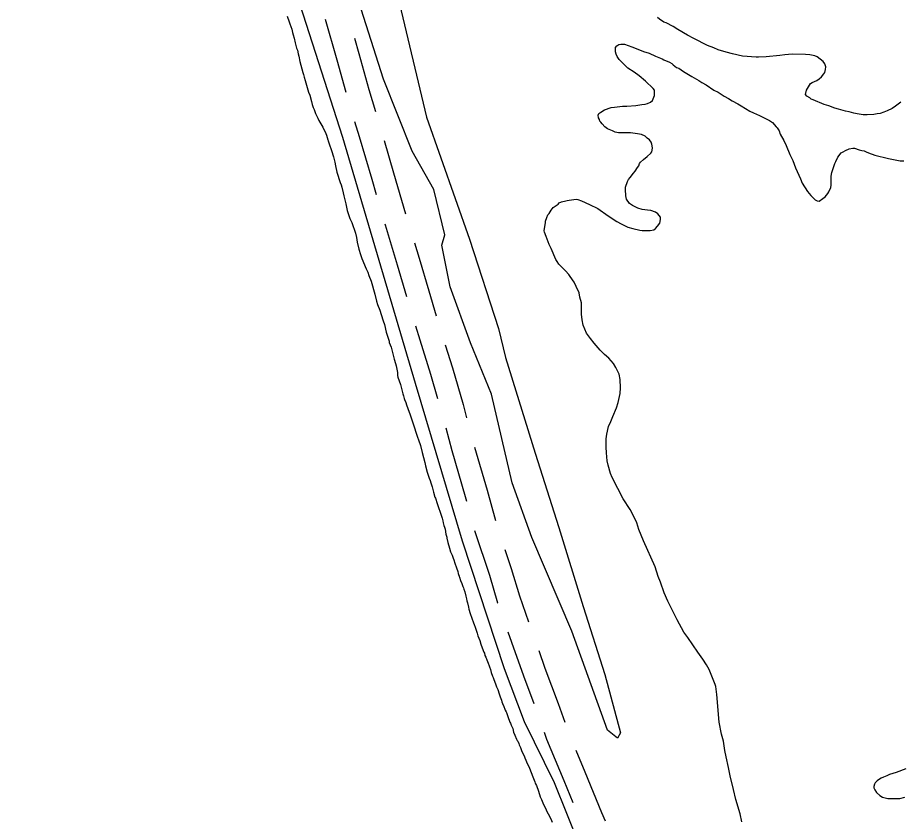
# Model space of a CAD drawing. Extents: x 3172231 to 3210228, y 940198 to 965780.
# Drawn here: x 3177808 to 3178967, y 952001 to 953057 of the extents above; entities that cross this region are included whole.
import ezdxf

# ---------------------------------------------------------------- set-up
doc = ezdxf.new("R2010")
doc.units = 0
for name, color, linetype in [('V-ROAD-CNTR', 7, 'Continuous'), ('V-SITE-VEGE', 7, 'Continuous'), ('V-TOPO-SHOR', 7, 'Continuous')]:
    doc.layers.add(name, color=color, linetype=linetype)

msp = doc.modelspace()

# ---------------------------------------------------------------- linework, layer by layer
at = {"layer": 'V-ROAD-CNTR'}
for points in [[(3178212.071, 953055.341), (3178227.232, 953001.737), (3178239.24, 952959.102)], [(3178250.387, 953030.1), (3178256.104, 953009.885), (3178269.397, 952962.689), (3178277.967, 952933.981)], [(3178250.608, 952920.752), (3178256.498, 952901.022), (3178273.006, 952844.994), (3178278.907, 952824.84)], [(3178289.359, 952895.638), (3178301.79, 952853.448), (3178317.532, 952799.689)], [(3178290.148, 952786.452), (3178290.595, 952784.926), (3178306.498, 952732.556), (3178318.896, 952690.674)], [(3178329.093, 952761.396), (3178335.234, 952741.172), (3178347.94, 952698.251), (3178357.884, 952665.631)], [(3178330.551, 952652.41), (3178336.203, 952633.872), (3178350.379, 952588.648), (3178359.538, 952556.71)], [(3178369.669, 952627.407), (3178379.115, 952597.27), (3178392.951, 952549.022), (3178397.708, 952531.429)], [(3178370.218, 952518.163), (3178378.21, 952488.605), (3178395.795, 952428.335), (3178397.557, 952421.977)], [(3178408.226, 952492.837), (3178424.651, 952436.543), (3178435.694, 952396.686)], [(3178408.237, 952383.429), (3178408.551, 952382.296), (3178427.712, 952324.788), (3178438.332, 952288.535), (3178438.475, 952288.128)], [(3178448.051, 952358.65), (3178456.348, 952333.75), (3178466.9, 952297.729), (3178478.903, 952263.556)], [(3178451.731, 952250.389), (3178456.566, 952236.625), (3178472.381, 952192.412), (3178485.978, 952156.441)], [(3178492.278, 952225.859), (3178500.537, 952202.768), (3178518.045, 952156.452), (3178526.551, 952131.923)], [(3178499.366, 952118.751), (3178502.686, 952109.177), (3178525.271, 952055.102), (3178537.02, 952026.13)], [(3178541.23, 952094.733), (3178553.013, 952066.52), (3178574.757, 952012.904), (3178579.364, 952002.293)]]:
    msp.add_lwpolyline(points, dxfattribs=at)
at = {"layer": 'V-SITE-VEGE'}
for p, q in [((3178162.089, 953059.051), (3178164.739, 953051.838)), ((3178164.739, 953051.838), (3178165.511, 953049.114)), ((3178165.511, 953049.114), (3178168.001, 953041.901)), ((3178168.001, 953041.901), (3178169.079, 953037.578)), ((3178169.079, 953037.578), (3178170.011, 953034.692)), ((3178170.011, 953034.692), (3178171.25, 953030.207)), ((3178171.25, 953030.207), (3178172.63, 953024.122)), ((3178172.63, 953024.122), (3178174.483, 953017.237)), ((3178174.483, 953017.237), (3178175.575, 953014.349)), ((3178175.575, 953014.349), (3178176.49, 953009.706)), ((3178176.49, 953009.706), (3178177.26, 953006.667)), ((3178177.26, 953006.667), (3178178.635, 952999.782)), ((3178178.635, 952999.782), (3178182.495, 952985.206)), ((3178182.495, 952985.206), (3178183.427, 952982.482)), ((3178183.427, 952982.482), (3178184.357, 952979.119)), ((3178184.357, 952979.119), (3178185.754, 952974.792)), ((3178185.754, 952974.792), (3178190.245, 952959.092)), ((3178190.245, 952959.092), (3178191.644, 952955.406)), ((3178191.644, 952955.406), (3178193.804, 952946.917)), ((3178193.804, 952946.917), (3178195.043, 952942.911)), ((3178195.043, 952942.911), (3178196.288, 952939.224)), ((3178196.288, 952939.224), (3178197.54, 952936.339)), ((3178197.54, 952936.339), (3178199.412, 952931.366)), ((3178199.412, 952931.366), (3178202.23, 952925.11)), ((3178202.23, 952925.11), (3178203.479, 952922.062)), ((3178203.479, 952922.062), (3178208.832, 952913.389)), ((3178208.832, 952913.389), (3178212.91, 952905.201)), ((3178212.91, 952905.201), (3178213.848, 952902.954)), ((3178213.848, 952902.954), (3178215.388, 952896.71)), ((3178215.388, 952896.71), (3178215.699, 952895.907)), ((3178215.699, 952895.907), (3178215.697, 952895.588)), ((3178215.697, 952895.588), (3178218.03, 952888.856)), ((3178218.03, 952888.856), (3178219.437, 952885.487)), ((3178219.437, 952885.487), (3178220.211, 952882.763)), ((3178220.211, 952882.763), (3178222.851, 952874.432)), ((3178222.851, 952874.432), (3178224.702, 952867.385)), ((3178224.702, 952867.385), (3178225.618, 952862.742)), ((3178225.618, 952862.742), (3178227.461, 952854.417)), ((3178227.461, 952854.417), (3178231.803, 952840.474)), ((3178231.803, 952840.474), (3178232.894, 952837.59)), ((3178232.894, 952837.59), (3178233.664, 952834.387)), ((3178233.664, 952834.387), (3178235.676, 952827.18)), ((3178235.676, 952827.18), (3178236.597, 952823.336)), ((3178236.597, 952823.336), (3178238.895, 952812.611)), ((3178238.895, 952812.611), (3178241.05, 952803.645)), ((3178241.05, 952803.645), (3178244.47, 952793.546)), ((3178244.47, 952793.546), (3178246.817, 952788.092)), ((3178246.817, 952788.092), (3178251.64, 952773.988)), ((3178251.64, 952773.988), (3178253.024, 952768.382)), ((3178253.024, 952768.382), (3178254.085, 952762.142)), ((3178254.085, 952762.142), (3178256.078, 952753.016)), ((3178256.078, 952753.016), (3178258.251, 952745.967)), ((3178258.251, 952745.967), (3178260.118, 952740.677)), ((3178260.118, 952740.677), (3178265.744, 952727.203)), ((3178265.744, 952727.203), (3178267.78, 952722.712)), ((3178267.78, 952722.712), (3178269.5, 952718.542)), ((3178269.5, 952718.542), (3178272.146, 952711.167)), ((3178272.146, 952711.167), (3178277.1, 952693.866)), ((3178277.1, 952693.866), (3178279.255, 952684.9)), ((3178279.255, 952684.9), (3178280.807, 952680.41)), ((3178280.807, 952680.41), (3178283.617, 952673.036)), ((3178283.617, 952673.036), (3178285.639, 952667.105)), ((3178285.639, 952667.105), (3178288.278, 952658.773)), ((3178288.278, 952658.773), (3178289.671, 952653.967)), ((3178289.671, 952653.967), (3178292.139, 952644.198)), ((3178292.139, 952644.198), (3178295.86, 952632.02)), ((3178295.86, 952632.02), (3178296.165, 952630.581)), ((3178296.165, 952630.581), (3178298.664, 952624.166)), ((3178298.664, 952624.166), (3178299.893, 952619.042)), ((3178299.893, 952619.042), (3178302.672, 952608.47)), ((3178302.672, 952608.47), (3178303.141, 952607.19)), ((3178303.141, 952607.19), (3178305.15, 952599.822)), ((3178305.15, 952599.822), (3178306.825, 952591.017)), ((3178306.825, 952591.017), (3178307.112, 952587.181)), ((3178307.112, 952587.181), (3178307.567, 952584.939)), ((3178307.567, 952584.939), (3178310.831, 952575.164)), ((3178310.831, 952575.164), (3178312.064, 952570.04)), ((3178312.064, 952570.04), (3178313.915, 952563.152)), ((3178313.915, 952563.152), (3178314.849, 952560.426)), ((3178314.849, 952560.426), (3178315.775, 952556.744)), ((3178315.775, 952556.744), (3178316.246, 952555.781)), ((3178316.246, 952555.781), (3178317.647, 952551.774)), ((3178317.647, 952551.774), (3178318.894, 952548.566)), ((3178318.894, 952548.566), (3178320.446, 952543.6)), ((3178320.446, 952543.6), (3178323.408, 952535.582)), ((3178323.408, 952535.582), (3178326.05, 952527.57)), ((3178326.05, 952527.57), (3178327.141, 952524.844)), ((3178327.141, 952524.844), (3178333.04, 952506.099)), ((3178333.04, 952506.099), (3178334.285, 952502.411)), ((3178334.285, 952502.411), (3178336.935, 952495.196)), ((3178336.935, 952495.196), (3178339.245, 952485.908)), ((3178339.245, 952485.908), (3178342.798, 952472.774)), ((3178342.798, 952472.774), (3178343.718, 952468.61)), ((3178343.718, 952468.61), (3178346.036, 952460.281)), ((3178346.036, 952460.281), (3178348.678, 952452.267)), ((3178348.678, 952452.267), (3178349.608, 952449.064)), ((3178349.608, 952449.064), (3178350.697, 952446.019)), ((3178350.697, 952446.019), (3178352.25, 952440.891)), ((3178352.25, 952440.891), (3178354.101, 952433.844)), ((3178354.101, 952433.844), (3178356.116, 952427.274)), ((3178356.116, 952427.274), (3178356.743, 952425.832)), ((3178356.743, 952425.832), (3178358.916, 952418.94)), ((3178358.916, 952418.94), (3178360.784, 952413.491)), ((3178360.784, 952413.491), (3178363.127, 952407.717)), ((3178363.127, 952407.717), (3178365.447, 952399.55)), ((3178365.447, 952399.55), (3178366.535, 952396.183)), ((3178366.535, 952396.183), (3178366.991, 952393.781)), ((3178366.991, 952393.781), (3178367.917, 952390.258)), ((3178367.917, 952390.258), (3178368.695, 952388.013)), ((3178368.695, 952388.013), (3178369.31, 952385.292)), ((3178369.31, 952385.292), (3178370.526, 952378.73)), ((3178370.526, 952378.73), (3178370.993, 952377.288)), ((3178370.993, 952377.288), (3178371.605, 952374.566)), ((3178371.605, 952374.566), (3178371.755, 952373.286)), ((3178371.755, 952373.286), (3178372.822, 952367.845)), ((3178372.822, 952367.845), (3178374.991, 952360.476)), ((3178374.991, 952360.476), (3178376.705, 952355.665)), ((3178376.705, 952355.665), (3178378.898, 952351.172)), ((3178378.898, 952351.172), (3178379.982, 952347.328)), ((3178379.982, 952347.328), (3178380.918, 952344.921)), ((3178380.918, 952344.921), (3178382.316, 952340.756)), ((3178382.316, 952340.756), (3178384.178, 952334.665)), ((3178384.178, 952334.665), (3178386.208, 952329.535)), ((3178386.208, 952329.535), (3178386.664, 952327.135)), ((3178386.664, 952327.135), (3178387.439, 952324.411)), ((3178387.439, 952324.411), (3178387.754, 952323.77)), ((3178387.754, 952323.77), (3178387.905, 952322.971)), ((3178387.905, 952322.971), (3178388.374, 952322.006)), ((3178388.374, 952322.006), (3178389.618, 952318)), ((3178389.618, 952318), (3178391.176, 952313.671)), ((3178391.176, 952313.671), (3178392.579, 952309.985)), ((3178392.579, 952309.985), (3178393.361, 952308.219)), ((3178393.361, 952308.219), (3178393.982, 952306.296)), ((3178393.982, 952306.296), (3178395.229, 952303.089)), ((3178395.229, 952303.089), (3178396.616, 952297.322)), ((3178396.616, 952297.322), (3178397.699, 952293.64)), ((3178397.699, 952293.64), (3178398.156, 952291.08)), ((3178398.156, 952291.08), (3178398.93, 952288.515)), ((3178398.93, 952288.515), (3178400.312, 952282.591)), ((3178400.312, 952282.591), (3178400.769, 952280.031)), ((3178400.769, 952280.031), (3178402.313, 952274.265)), ((3178402.313, 952274.265), (3178404.496, 952268.492)), ((3178404.496, 952268.492), (3178406.516, 952262.244)), ((3178406.516, 952262.244), (3178407.454, 952259.997)), ((3178407.454, 952259.997), (3178408.699, 952256.468)), ((3178408.699, 952256.468), (3178409.326, 952255.027)), ((3178409.326, 952255.027), (3178409.635, 952253.906)), ((3178409.635, 952253.906), (3178411.66, 952248.614)), ((3178411.66, 952248.614), (3178412.123, 952246.693)), ((3178412.123, 952246.693), (3178412.59, 952245.251)), ((3178412.59, 952245.251), (3178414.931, 952239.159)), ((3178414.931, 952239.159), (3178416.479, 952234.03)), ((3178416.479, 952234.03), (3178419.6, 952225.853)), ((3178419.6, 952225.853), (3178420.219, 952223.772)), ((3178420.219, 952223.772), (3178421.003, 952222.166)), ((3178421.003, 952222.166), (3178421.777, 952219.443)), ((3178421.777, 952219.443), (3178422.875, 952217.036)), ((3178422.875, 952217.036), (3178424.118, 952213.509)), ((3178424.118, 952213.509), (3178425.998, 952209.338)), ((3178425.998, 952209.338), (3178427.403, 952205.809)), ((3178427.403, 952205.809), (3178427.71, 952204.529)), ((3178427.71, 952204.529), (3178428.956, 952201.004)), ((3178428.956, 952201.004), (3178430.039, 952196.999)), ((3178430.039, 952196.999), (3178431.591, 952192.35)), ((3178431.591, 952192.35), (3178432.376, 952190.584)), ((3178432.376, 952190.584), (3178433.308, 952187.86)), ((3178433.308, 952187.86), (3178435.65, 952182.087)), ((3178435.65, 952182.087), (3178436.427, 952179.525)), ((3178436.427, 952179.525), (3178437.053, 952178.241)), ((3178437.053, 952178.241), (3178438.458, 952174.712)), ((3178438.458, 952174.712), (3178440.322, 952168.783)), ((3178440.322, 952168.783), (3178441.256, 952166.217)), ((3178441.256, 952166.217), (3178441.563, 952164.777)), ((3178441.563, 952164.777), (3178443.283, 952160.767)), ((3178443.283, 952160.767), (3178444.06, 952158.363)), ((3178444.06, 952158.363), (3178444.998, 952156.118)), ((3178444.998, 952156.118), (3178446.4, 952152.27)), ((3178446.4, 952152.27), (3178447.965, 952148.899)), ((3178447.965, 952148.899), (3178448.434, 952147.617)), ((3178448.434, 952147.617), (3178449.692, 952145.368)), ((3178449.692, 952145.368), (3178450.001, 952144.248)), ((3178450.001, 952144.248), (3178451.871, 952139.118)), ((3178451.871, 952139.118), (3178454.357, 952131.585)), ((3178454.357, 952131.585), (3178455.143, 952130.297)), ((3178455.143, 952130.297), (3178456.239, 952127.895)), ((3178456.239, 952127.895), (3178457.652, 952125.165)), ((3178457.652, 952125.165), (3178458.275, 952123.242)), ((3178458.275, 952123.242), (3178459.352, 952118.757)), ((3178459.352, 952118.757), (3178460.908, 952114.429)), ((3178460.908, 952114.429), (3178463.26, 952109.453)), ((3178463.26, 952109.453), (3178464.202, 952107.689)), ((3178464.202, 952107.689), (3178464.83, 952106.725)), ((3178464.83, 952106.725), (3178466.399, 952103.513)), ((3178466.399, 952103.513), (3178466.864, 952102.072)), ((3178466.864, 952102.072), (3178467.96, 952099.344)), ((3178467.96, 952099.344), (3178468.591, 952098.541)), ((3178468.591, 952098.541), (3178468.898, 952097.261)), ((3178468.898, 952097.261), (3178470.297, 952093.093)), ((3178470.297, 952093.093), (3178473.123, 952087.478)), ((3178473.123, 952087.478), (3178474.214, 952084.75)), ((3178474.214, 952084.75), (3178475.625, 952081.86)), ((3178475.625, 952081.86), (3178476.246, 952079.777)), ((3178476.246, 952079.777), (3178477.653, 952076.568)), ((3178477.653, 952076.568), (3178479.226, 952073.678)), ((3178479.226, 952073.678), (3178483.445, 952063.414)), ((3178483.445, 952063.414), (3178483.752, 952062.132)), ((3178483.752, 952062.132), (3178487.182, 952053.151)), ((3178487.182, 952053.151), (3178487.649, 952051.711)), ((3178487.649, 952051.711), (3178488.278, 952050.587)), ((3178488.278, 952050.587), (3178489.216, 952048.342)), ((3178489.216, 952048.342), (3178489.845, 952047.216)), ((3178489.845, 952047.216), (3178491.559, 952042.565)), ((3178491.559, 952042.565), (3178493.261, 952036.48)), ((3178493.261, 952036.48), (3178494.193, 952033.597)), ((3178494.193, 952033.597), (3178495.915, 952029.906)), ((3178495.915, 952029.906), (3178497.635, 952025.737)), ((3178497.635, 952025.737), (3178499.515, 952021.884)), ((3178499.515, 952021.884), (3178501.557, 952018.03)), ((3178501.557, 952018.03), (3178502.182, 952016.426)), ((3178502.182, 952016.426), (3178503.12, 952014.501)), ((3178503.12, 952014.501), (3178504.852, 952011.45)), ((3178504.852, 952011.45), (3178508.303, 952004.708)), ((3178508.303, 952004.708), (3178510.183, 952000.536))]:
    msp.add_line(p, q, dxfattribs=at)
for points in [[(3178967.754, 952946.091), (3178960.856, 952940.73), (3178956.547, 952937.916), (3178949.954, 952934.836), (3178945.369, 952932.878), (3178940.503, 952931.209), (3178936.501, 952930.674), (3178932.213, 952929.857), (3178923.646, 952929.363), (3178918.507, 952929.41), (3178910.244, 952930.914), (3178905.966, 952931.522), (3178899.987, 952933.289), (3178895.148, 952934.475), (3178886.036, 952937.125), (3178880.908, 952938.313), (3178873.228, 952941.238), (3178866.967, 952943.294), (3178852.464, 952949.133), (3178849.906, 952950.298), (3178848.492, 952952.024), (3178844.229, 952954.06), (3178842.82, 952956.071), (3178844.014, 952961.769), (3178849.232, 952970.571), (3178851.243, 952971.98), (3178857.549, 952974.778), (3178860.42, 952976.75), (3178863.582, 952979.292), (3178866.759, 952983.258), (3178867.918, 952985.245), (3178868.813, 952989.232), (3178869.413, 952992.653), (3178868.022, 952996.663), (3178865.763, 952999.536), (3178858.112, 953005.6), (3178854.985, 953007.056), (3178848.148, 953008.543), (3178842.443, 953008.881), (3178825.033, 953009.041), (3178815.319, 953008.271), (3178809.034, 953007.472), (3178790.747, 953005.639), (3178781.042, 953005.444), (3178777.902, 953005.469), (3178759.931, 953006.776), (3178746.824, 953009.463), (3178738.281, 953011.826), (3178727.751, 953015.06), (3178722.061, 953017.395), (3178713.814, 953020.608), (3178696.197, 953029.617), (3178687.675, 953034.262), (3178675.183, 953041.51), (3178668.654, 953045.567), (3178659.562, 953050.216), (3178656.718, 953051.383), (3178651.043, 953055.145), (3178648.208, 953057.453)], [(3178642.513, 952964.165), (3178632.324, 952973.963), (3178624.11, 952980.889), (3178617.869, 952985.511), (3178609.356, 952990.725), (3178605.675, 952994.185), (3178597.758, 953002.25), (3178595.22, 953005.983), (3178593.824, 953009.137), (3178592.994, 953012.283), (3178593.029, 953015.994), (3178593.332, 953017.988), (3178594.776, 953019.973), (3178597.365, 953021.947), (3178600.224, 953022.492), (3178605.075, 953022.449), (3178614.748, 953018.937), (3178620.151, 953016.604), (3178630.106, 953012.803), (3178637.223, 953010.456), (3178645.466, 953006.669), (3178654.283, 953002.88), (3178656.554, 953001.717), (3178664.232, 952998.508), (3178667.072, 952997.054), (3178668.766, 952995.041), (3178671.037, 952993.593), (3178673.02, 952991.862), (3178676.436, 952990.691), (3178682.391, 952986.64), (3178693.178, 952979.978), (3178702.552, 952974.753), (3178706.523, 952972.148), (3178712.204, 952968.957), (3178722.418, 952962.015), (3178728.099, 952959.108), (3178735.758, 952953.9), (3178741.441, 952950.994), (3178746.269, 952948.096), (3178753.938, 952944.031), (3178758.194, 952941.137), (3178769.55, 952934.469), (3178774.384, 952932.142), (3178782.057, 952928.649), (3178791.718, 952923.709), (3178795.13, 952922.251), (3178799.101, 952919.361), (3178803.903, 952913.893), (3178805.319, 952912.453), (3178808.137, 952908.431), (3178809.523, 952904.136), (3178814.016, 952895.817), (3178817.097, 952889.225), (3178821.842, 952877.479), (3178825.768, 952869.736), (3178829.387, 952859.713), (3178836.108, 952845.381), (3178838.343, 952839.935), (3178845.093, 952828.743), (3178849.613, 952823.564), (3178855.269, 952817.805), (3178858.114, 952816.635), (3178860.393, 952816.33), (3178865.276, 952819.427), (3178868.436, 952821.682), (3178871.901, 952826.216), (3178873.349, 952828.489), (3178875.684, 952834.174), (3178876.284, 952837.31), (3178876.39, 952849.01), (3178877.003, 952853.573), (3178879.927, 952861.54), (3178881.107, 952865.523), (3178882.27, 952868.083), (3178885.176, 952873.764), (3178889.225, 952879.437), (3178892.092, 952880.838), (3178894.962, 952882.526), (3178900.121, 952884.762), (3178904.694, 952885.577), (3178906.977, 952885.557), (3178913.24, 952883.502), (3178916.371, 952882.618), (3178919.509, 952882.302), (3178922.067, 952881.137), (3178925.19, 952879.396), (3178933.728, 952876.75), (3178951.386, 952872.308), (3178960.217, 952870.231), (3178966.775, 952869.316), (3178971.909, 952868.982)], [(3178506.212, 952759.31), (3178502.024, 952769.623), (3178500.081, 952775.35), (3178499.526, 952777.353), (3178500.431, 952782.767), (3178501.045, 952787.615), (3178501.066, 952789.899), (3178503.108, 952794.73), (3178504.281, 952798.148), (3178506.012, 952800.13), (3178508.619, 952804.386), (3178511.504, 952807.788), (3178517.824, 952812.293), (3178519.264, 952813.711), (3178522.416, 952815.109), (3178527.856, 952816.772), (3178529.856, 952817.041), (3178532.144, 952817.59), (3178541.288, 952818.648), (3178543.57, 952818.343), (3178548.405, 952816.586), (3178559.208, 952811.636), (3178570.007, 952806.399), (3178583.623, 952796.858), (3178594.975, 952789.618), (3178600.652, 952786.145), (3178609.178, 952782.067), (3178616.01, 952780.009), (3178625.125, 952777.928), (3178627.976, 952777.617), (3178638.822, 952777.518), (3178643.402, 952778.618), (3178645.7, 952780.31), (3178648.296, 952783.427), (3178651.184, 952787.111), (3178652.37, 952791.953), (3178652.399, 952795.092), (3178648.726, 952799.407), (3178645.607, 952801.72), (3178639.631, 952803.772), (3178635.068, 952804.097), (3178627.943, 952805.306), (3178622.533, 952806.78), (3178615.428, 952810.27), (3178611.457, 952812.875), (3178607.797, 952818.616), (3178606.693, 952822.908), (3178606.202, 952831.477), (3178606.226, 952834.334), (3178608.866, 952842.014), (3178610.314, 952844.57), (3178612.34, 952847.406), (3178616.956, 952852.789), (3178618.979, 952855.623), (3178621.877, 952860.45), (3178623.61, 952862.717), (3178624.777, 952865.562), (3178625.934, 952867.264), (3178629.963, 952870.655), (3178634.567, 952874.893), (3178639.744, 952879.128), (3178640.903, 952881.117), (3178641.493, 952883.107), (3178641.52, 952885.962), (3178640.706, 952890.822), (3178639.875, 952893.683), (3178637.62, 952896.845), (3178634.784, 952898.869), (3178631.953, 952901.463), (3178627.122, 952903.79), (3178621.992, 952904.693), (3178612.868, 952905.918), (3178596.885, 952906.061), (3178592.898, 952906.954), (3178589.201, 952908.701), (3178582.658, 952911.044), (3178579.256, 952913.645), (3178575.582, 952917.673), (3178573.888, 952919.687), (3178572.762, 952921.407), (3178571.924, 952923.416), (3178570.802, 952925.71), (3178570.548, 952929.136), (3178571.14, 952931.415), (3178573.725, 952933.105), (3178578.888, 952935.913), (3178587.479, 952938.975), (3178592.052, 952939.79), (3178595.481, 952940.044), (3178602.337, 952940.836), (3178608.049, 952941.072), (3178619.76, 952941.821), (3178627.763, 952943.175), (3178632.048, 952943.423), (3178635.195, 952944.25), (3178639.209, 952946.212), (3178641.511, 952948.186), (3178644.139, 952954.732), (3178644.452, 952957.867), (3178644.204, 952961.865), (3178642.513, 952964.165)], [(3178759.095, 952000.591), (3178756.627, 952011.462), (3178751.083, 952030.064), (3178748.065, 952043.224), (3178743.659, 952061.245), (3178741.474, 952072.111), (3178738.462, 952086.126), (3178736.823, 952094.418), (3178734.937, 952106.712), (3178732.451, 952115.867), (3178729.455, 952131.594), (3178726.073, 952168.161), (3178725.025, 952178.446), (3178724.195, 952181.309), (3178721.398, 952187.613), (3178716.093, 952200.791), (3178712.722, 952206.817), (3178707.938, 952214.282), (3178701.172, 952223.477), (3178688.214, 952242.718), (3178682.856, 952249.904), (3178674.152, 952265.969), (3178661.817, 952290.629), (3178657.066, 952301.803), (3178652.054, 952315.836), (3178649.265, 952322.996), (3178645.384, 952335.877), (3178629.991, 952369.7), (3178623.847, 952384.597), (3178621.072, 952393.471), (3178616.034, 952404.365), (3178612.383, 952411.248), (3178603.376, 952425.029), (3178596.079, 952438.798), (3178588.788, 952453.138), (3178586.551, 952458.297), (3178583.512, 952469.454), (3178582.418, 952474.888), (3178581.374, 952485.457), (3178580.872, 952493.17), (3178580.968, 952503.73), (3178581.595, 952510.003), (3178583.973, 952520.259), (3178586.883, 952526.511), (3178589.513, 952533.057), (3178594.467, 952544.427), (3178596.816, 952551.54), (3178599.208, 952563.509), (3178599.845, 952570.924), (3178599.376, 952582.061), (3178598.008, 952588.638), (3178593.521, 952597.526), (3178590.43, 952602.98), (3178584.497, 952609.884), (3178578.834, 952614.786), (3178573.174, 952620.263), (3178565.264, 952629.469), (3178560.468, 952635.506), (3178555.108, 952642.69), (3178550.638, 952653.291), (3178549.274, 952660.156), (3178548.485, 952667.869), (3178548.585, 952678.715), (3178548.334, 952682.428), (3178546.404, 952690.153), (3178545.313, 952695.586), (3178541.678, 952703.899), (3178538.874, 952709.631), (3178533.805, 952717.098), (3178531.829, 952719.685), (3178527.307, 952724.58), (3178524.478, 952727.459), (3178521.37, 952730.912), (3178518.824, 952733.505), (3178516.569, 952736.665), (3178514.881, 952739.534), (3178508.731, 952753.862), (3178506.212, 952759.31)], [(3178974.381, 952070.289), (3178961.495, 952065.552), (3178952.904, 952062.777), (3178949.18, 952061.382), (3178945.166, 952059.42), (3178942.014, 952058.021), (3178938.572, 952056.055), (3178936.561, 952054.646), (3178934.255, 952052.098), (3178933.093, 952050.11), (3178932.213, 952047.263), (3178932.479, 952045.262), (3178933.599, 952042.97), (3178935.852, 952039.524), (3178940.095, 952035.204), (3178943.788, 952033.175), (3178950.909, 952031.395), (3178957.186, 952031.338), (3178966.609, 952031.539), (3178972.902, 952033.193)]]:
    msp.add_lwpolyline(points, dxfattribs=at)
at = {"layer": 'V-TOPO-SHOR'}
for points in [[(3178989.828, 950932.612), (3178909.978, 951095.096), (3178718.479, 951541.41), (3178626.309, 951769.908), (3178512.871, 952051.96), (3178473.836, 952132.307), (3178447.257, 952201.924), (3178392.388, 952369.696), (3178330.482, 952576.719), (3178234.979, 952899.744), (3178155.342, 953147.828), (3178079.275, 953397.687), (3178029.764, 953569.012), (3178006.867, 953684.987), (3177984.138, 953868.729), (3177944.087, 954259.385), (3177868.624, 954753.563), (3177847.81, 954990.801), (3177846.402, 955142.39), (3177841.497, 955322.522), (3177823.035, 955789.809), (3177817.946, 955895.04), (3177808.202, 956282.053), (3177812.179, 956447.896)], [(3178448.557, 952610.692), (3178487.504, 952485.105), (3178518.64, 952387.34), (3178550.908, 952283.873), (3178579.033, 952194.436), (3178599.923, 952117.636), (3178595.827, 952110.559), (3178582.642, 952121.352), (3178535.671, 952251.279), (3178483.418, 952374.378), (3178457.265, 952446.007), (3178430.332, 952562.47), (3178402.717, 952629.845), (3178375.869, 952703.379), (3178365.222, 952758.501), (3178369.136, 952771.747), (3178354.496, 952831.414), (3178326.255, 952881.952), (3178288.448, 952976.457), (3178249.713, 953098.958)], [(3178307.458, 953084.917), (3178345.158, 952926.373), (3178401.58, 952766.236), (3178439.417, 952648.961), (3178448.557, 952610.692)]]:
    msp.add_lwpolyline(points, dxfattribs=at)

doc.saveas('drawing.dxf')
